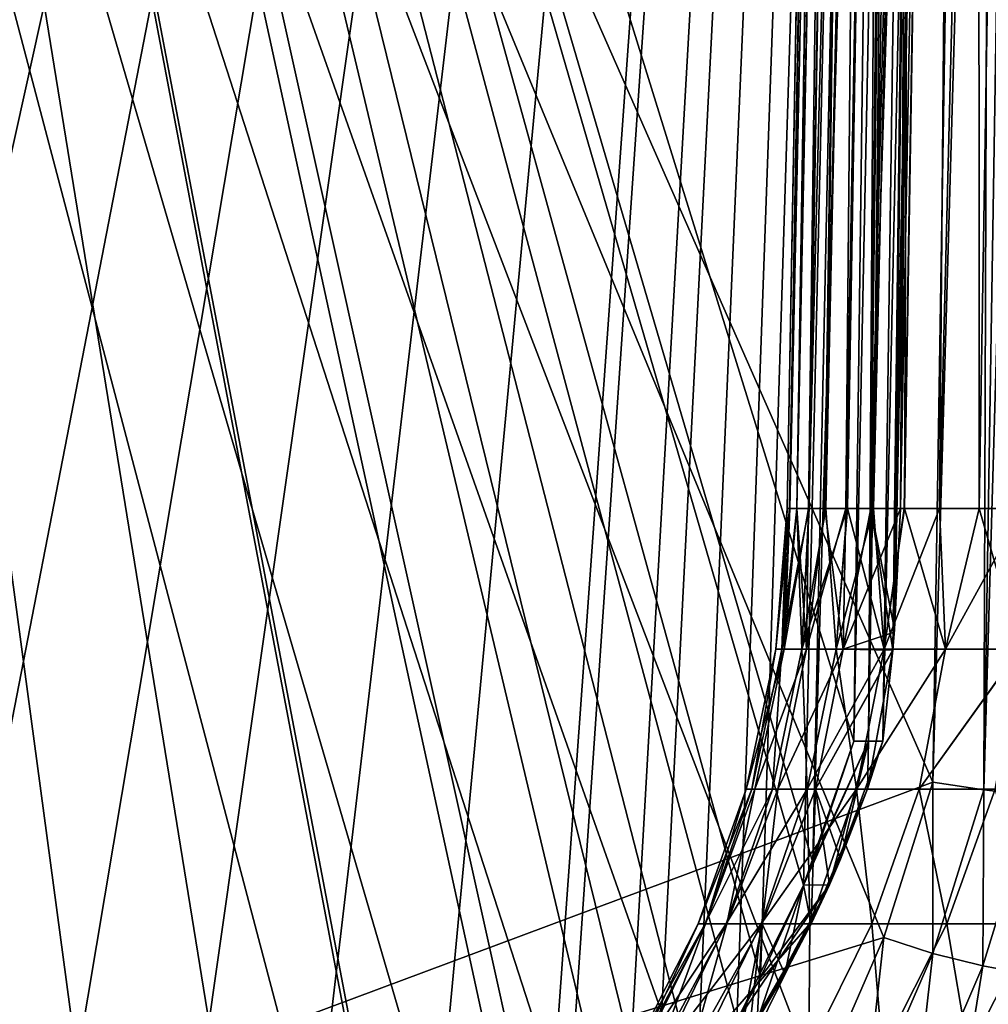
# Model space of a CAD drawing. Header units: millimetres. Extents: x -39.5 to 39.5, y -2 to 94.9.
# Tile 365 of 656: x 30.9 to 34.5, y 1.7 to 5.3. Entities that reach past the tile are written whole.
import ezdxf

# ---------------------------------------------------------------- set-up
doc = ezdxf.new("R2010")
doc.units = ezdxf.units.MM
doc.header["$LTSCALE"] = 65.185185
for name, color, linetype in [('396', 7, 'CONTINUOUS'), ('397', 7, 'CONTINUOUS'), ('401', 7, 'CONTINUOUS'), ('402', 7, 'CONTINUOUS'), ('446', 7, 'CONTINUOUS'), ('448', 7, 'CONTINUOUS'), ('449', 7, 'CONTINUOUS'), ('499', 7, 'CONTINUOUS'), ('503', 7, 'CONTINUOUS'), ('604', 7, 'CONTINUOUS'), ('614', 7, 'CONTINUOUS'), ('669', 7, 'CONTINUOUS'), ('676', 7, 'CONTINUOUS'), ('802', 7, 'CONTINUOUS'), ('809', 7, 'CONTINUOUS')]:
    doc.layers.add(name, color=color, linetype=linetype)

msp = doc.modelspace()

# ---------------------------------------------------------------- linework, layer by layer
at = {"layer": '396', "linetype": 'Continuous'}
for points in [[(34.3671, 20, -13.4348), (34.2364, 20, -13.7644), (34.0677, 2.6642, -13.3695), (34.3671, 20, -13.4348)], [(34.1209, 2.6642, -13.2333), (34.3671, 20, -13.4348), (34.0677, 2.6642, -13.3695), (34.1209, 2.6642, -13.2333)], [(34.2364, 20, -13.7644), (34.1251, 11.3136, -13.6348), (34.0677, 2.6642, -13.3695), (34.2364, 20, -13.7644)], [(34.1585, 3.0022, -13.1523), (34.3671, 20, -13.4348), (34.1209, 2.6642, -13.2333), (34.1585, 3.0022, -13.1523)], [(34.1641, 3.0685, -13.141), (34.3671, 20, -13.4348), (34.1585, 3.0022, -13.1523), (34.1641, 3.0685, -13.141)], [(34.1866, 3.5284, -13.1046), (34.3671, 20, -13.4348), (34.1641, 3.0685, -13.141), (34.1866, 3.5284, -13.1046)], [(34.34, 11.7384, -13.1047), (34.3671, 20, -13.4348), (34.1866, 3.5284, -13.1046), (34.34, 11.7384, -13.1047)], [(34.014, 2.6642, -13.5056), (34.0677, 2.6642, -13.3695), (34.1251, 11.3136, -13.6348), (34.014, 2.6642, -13.5056)]]:
    msp.add_3dface(points, dxfattribs=at)
at = {"layer": '397', "linetype": 'Continuous'}
for points in [[(34.0619, 20, -10.4965), (34.0648, 20, -11.1615), (33.7668, 3.5284, -10.7967), (34.0619, 20, -10.4965)], [(33.7758, 3.5284, -10.4557), (34.0619, 20, -10.4965), (33.7668, 3.5284, -10.7967), (33.7758, 3.5284, -10.4557)], [(33.7668, 3.5284, -10.7967), (34.0648, 20, -11.1615), (33.7755, 3.5284, -11.1369), (33.7668, 3.5284, -10.7967)], [(33.7755, 3.5284, -11.1369), (34.0648, 20, -11.1615), (33.8018, 3.5284, -11.4756), (33.7755, 3.5284, -11.1369)], [(33.8027, 3.5284, -10.1149), (34.0619, 20, -10.4965), (33.7758, 3.5284, -10.4557), (33.8027, 3.5284, -10.1149)], [(34.0648, 20, -11.1615), (34.1388, 20, -11.8234), (33.8018, 3.5284, -11.4756), (34.0648, 20, -11.1615)], [(33.8018, 3.5284, -11.4756), (34.1388, 20, -11.8234), (33.8456, 3.5284, -11.8114), (33.8018, 3.5284, -11.4756)], [(34.1297, 20, -9.8321), (34.0619, 20, -10.4965), (33.8027, 3.5284, -10.1149), (34.1297, 20, -9.8321)], [(33.8475, 3.5284, -9.7756), (34.1297, 20, -9.8321), (33.8027, 3.5284, -10.1149), (33.8475, 3.5284, -9.7756)], [(33.8456, 3.5284, -11.8114), (34.1388, 20, -11.8234), (33.9063, 3.5284, -12.1429), (33.8456, 3.5284, -11.8114)], [(33.9099, 3.5284, -9.4392), (34.1297, 20, -9.8321), (33.8475, 3.5284, -9.7756), (33.9099, 3.5284, -9.4392)], [(34.1388, 20, -11.8234), (34.282, 20, -12.4705), (33.9063, 3.5284, -12.1429), (34.1388, 20, -11.8234)], [(33.9063, 3.5284, -12.1429), (34.282, 20, -12.4705), (33.9836, 3.5284, -12.4694), (33.9063, 3.5284, -12.1429)], [(34.2673, 20, -9.1819), (34.1297, 20, -9.8321), (33.9099, 3.5284, -9.4392), (34.2673, 20, -9.1819)], [(33.9899, 3.5284, -9.1062), (34.2673, 20, -9.1819), (33.9099, 3.5284, -9.4392), (33.9899, 3.5284, -9.1062)], [(33.9836, 3.5284, -12.4694), (34.282, 20, -12.4705), (34.0772, 3.5284, -12.7902), (33.9836, 3.5284, -12.4694)], [(34.0873, 3.5284, -8.7778), (34.2673, 20, -9.1819), (33.9899, 3.5284, -9.1062), (34.0873, 3.5284, -8.7778)], [(34.282, 20, -12.4705), (34.4946, 20, -13.104), (34.0772, 3.5284, -12.7902), (34.282, 20, -12.4705)], [(34.4946, 20, -13.104), (34.34, 11.7384, -13.1047), (34.0772, 3.5284, -12.7902), (34.4946, 20, -13.104)], [(34.2015, 3.5284, -8.4553), (34.2673, 20, -9.1819), (34.0873, 3.5284, -8.7778), (34.2015, 3.5284, -8.4553)], [(34.4732, 20, -8.5499), (34.2673, 20, -9.1819), (34.2015, 3.5284, -8.4553), (34.4732, 20, -8.5499)], [(34.3325, 3.5284, -8.1393), (34.4732, 20, -8.5499), (34.2015, 3.5284, -8.4553), (34.3325, 3.5284, -8.1393)], [(34.4797, 3.5284, -7.8308), (34.4732, 20, -8.5499), (34.3325, 3.5284, -8.1393), (34.4797, 3.5284, -7.8308)], [(34.7467, 20, -7.9407), (34.4732, 20, -8.5499), (34.4797, 3.5284, -7.8308), (34.7467, 20, -7.9407)], [(34.6424, 3.5284, -7.5312), (34.7467, 20, -7.9407), (34.4797, 3.5284, -7.8308), (34.6424, 3.5284, -7.5312)], [(34.34, 11.7384, -13.1047), (34.1866, 3.5284, -13.1046), (34.0772, 3.5284, -12.7902), (34.34, 11.7384, -13.1047)]]:
    msp.add_3dface(points, dxfattribs=at)
at = {"layer": '401', "linetype": 'Continuous'}
for points in [[(33.7756, 3.5284, 11.139), (34.0619, 20, 10.4965), (33.7668, 3.5284, 10.799), (33.7756, 3.5284, 11.139)], [(33.7668, 3.5284, 10.799), (34.0619, 20, 10.4965), (33.7757, 3.5284, 10.4582), (33.7668, 3.5284, 10.799)], [(34.0648, 20, 11.1615), (34.0619, 20, 10.4965), (33.7756, 3.5284, 11.139), (34.0648, 20, 11.1615)], [(33.802, 3.5284, 11.4775), (34.0648, 20, 11.1615), (33.7756, 3.5284, 11.139), (33.802, 3.5284, 11.4775)], [(34.0619, 20, 10.4965), (34.1297, 20, 9.8321), (33.7757, 3.5284, 10.4582), (34.0619, 20, 10.4965)], [(33.7757, 3.5284, 10.4582), (34.1297, 20, 9.8321), (33.8025, 3.5284, 10.1174), (33.7757, 3.5284, 10.4582)], [(33.8458, 3.5284, 11.8129), (34.0648, 20, 11.1615), (33.802, 3.5284, 11.4775), (33.8458, 3.5284, 11.8129)], [(33.8025, 3.5284, 10.1174), (34.1297, 20, 9.8321), (33.8471, 3.5284, 9.7783), (33.8025, 3.5284, 10.1174)], [(34.1388, 20, 11.8234), (34.0648, 20, 11.1615), (33.8458, 3.5284, 11.8129), (34.1388, 20, 11.8234)], [(33.9065, 3.5284, 12.1441), (34.1388, 20, 11.8234), (33.8458, 3.5284, 11.8129), (33.9065, 3.5284, 12.1441)], [(34.1297, 20, 9.8321), (34.2673, 20, 9.1819), (33.8471, 3.5284, 9.7783), (34.1297, 20, 9.8321)], [(33.8471, 3.5284, 9.7783), (34.2673, 20, 9.1819), (33.9093, 3.5284, 9.4418), (33.8471, 3.5284, 9.7783)], [(33.9839, 3.5284, 12.4702), (34.1388, 20, 11.8234), (33.9065, 3.5284, 12.1441), (33.9839, 3.5284, 12.4702)], [(33.9093, 3.5284, 9.4418), (34.2673, 20, 9.1819), (33.9892, 3.5284, 9.1088), (33.9093, 3.5284, 9.4418)], [(34.282, 20, 12.4705), (34.1388, 20, 11.8234), (33.9839, 3.5284, 12.4702), (34.282, 20, 12.4705)], [(34.0774, 3.5284, 12.7907), (34.282, 20, 12.4705), (33.9839, 3.5284, 12.4702), (34.0774, 3.5284, 12.7907)], [(33.9892, 3.5284, 9.1088), (34.2673, 20, 9.1819), (34.0864, 3.5284, 8.7804), (33.9892, 3.5284, 9.1088)], [(34.1866, 3.5284, 13.1046), (34.282, 20, 12.4705), (34.0774, 3.5284, 12.7907), (34.1866, 3.5284, 13.1046)], [(34.2673, 20, 9.1819), (34.4732, 20, 8.5499), (34.0864, 3.5284, 8.7804), (34.2673, 20, 9.1819)], [(34.0864, 3.5284, 8.7804), (34.4732, 20, 8.5499), (34.2006, 3.5284, 8.4578), (34.0864, 3.5284, 8.7804)], [(34.34, 11.7384, 13.1047), (34.282, 20, 12.4705), (34.1866, 3.5284, 13.1046), (34.34, 11.7384, 13.1047)], [(34.2006, 3.5284, 8.4578), (34.4732, 20, 8.5499), (34.3315, 3.5284, 8.1416), (34.2006, 3.5284, 8.4578)], [(34.4732, 20, 8.5499), (34.7467, 20, 7.9407), (34.3315, 3.5284, 8.1416), (34.4732, 20, 8.5499)], [(34.3315, 3.5284, 8.1416), (34.7467, 20, 7.9407), (34.4786, 3.5284, 7.833), (34.3315, 3.5284, 8.1416)], [(34.4786, 3.5284, 7.833), (34.7467, 20, 7.9407), (34.6413, 3.5284, 7.5332), (34.4786, 3.5284, 7.833)]]:
    msp.add_3dface(points, dxfattribs=at)
at = {"layer": '402', "linetype": 'Continuous'}
for points in [[(34.014, 2.6642, 13.5056), (34.3671, 20, 13.4348), (34.0677, 2.6642, 13.3695), (34.014, 2.6642, 13.5056)], [(34.3671, 20, 13.4348), (34.014, 2.6642, 13.5056), (34.1251, 11.3136, 13.6348), (34.3671, 20, 13.4348)], [(34.0677, 2.6642, 13.3695), (34.3671, 20, 13.4348), (34.1209, 2.6642, 13.2333), (34.0677, 2.6642, 13.3695)], [(34.3671, 20, 13.4348), (34.4946, 20, 13.104), (34.1209, 2.6642, 13.2333), (34.3671, 20, 13.4348)], [(34.1209, 2.6642, 13.2333), (34.4946, 20, 13.104), (34.1585, 3.003, 13.1522), (34.1209, 2.6642, 13.2333)], [(34.1585, 3.003, 13.1522), (34.4946, 20, 13.104), (34.1649, 3.0783, 13.1395), (34.1585, 3.003, 13.1522)], [(34.4946, 20, 13.104), (34.34, 11.7384, 13.1047), (34.1649, 3.0783, 13.1395), (34.4946, 20, 13.104)], [(34.34, 11.7384, 13.1047), (34.1866, 3.5284, 13.1046), (34.1649, 3.0783, 13.1395), (34.34, 11.7384, 13.1047)]]:
    msp.add_3dface(points, dxfattribs=at)
at = {"layer": '446', "linetype": 'Continuous'}
for points in [[(33.7668, 3.5284, -10.7967), (33.7755, 3.5284, -11.1369), (33.7242, 3.0051, -10.847), (33.7668, 3.5284, -10.7967)], [(33.7668, 3.5284, -10.7967), (33.7242, 3.0051, -10.847), (33.7464, 3.0051, -10.2575), (33.7668, 3.5284, -10.7967)], [(33.7755, 3.5284, -11.1369), (33.7549, 3.0051, -11.4362), (33.7242, 3.0051, -10.847), (33.7755, 3.5284, -11.1369)], [(33.8027, 3.5284, -10.1149), (33.7758, 3.5284, -10.4557), (33.7464, 3.0051, -10.2575), (33.8027, 3.5284, -10.1149)], [(33.8027, 3.5284, -10.1149), (33.7464, 3.0051, -10.2575), (33.8213, 3.0051, -9.6723), (33.8027, 3.5284, -10.1149)], [(33.7758, 3.5284, -10.4557), (33.7668, 3.5284, -10.7967), (33.7464, 3.0051, -10.2575), (33.7758, 3.5284, -10.4557)], [(33.7755, 3.5284, -11.1369), (33.8018, 3.5284, -11.4756), (33.7549, 3.0051, -11.4362), (33.7755, 3.5284, -11.1369)], [(33.8018, 3.5284, -11.4756), (33.8456, 3.5284, -11.8114), (33.7549, 3.0051, -11.4362), (33.8018, 3.5284, -11.4756)], [(33.8456, 3.5284, -11.8114), (33.8382, 3.0051, -12.0202), (33.7549, 3.0051, -11.4362), (33.8456, 3.5284, -11.8114)], [(33.8475, 3.5284, -9.7756), (33.8027, 3.5284, -10.1149), (33.8213, 3.0051, -9.6723), (33.8475, 3.5284, -9.7756)], [(33.9099, 3.5284, -9.4392), (33.8475, 3.5284, -9.7756), (33.8213, 3.0051, -9.6723), (33.9099, 3.5284, -9.4392)], [(33.9099, 3.5284, -9.4392), (33.8213, 3.0051, -9.6723), (33.9483, 3.0051, -9.0962), (33.9099, 3.5284, -9.4392)], [(33.8456, 3.5284, -11.8114), (33.9063, 3.5284, -12.1429), (33.8382, 3.0051, -12.0202), (33.8456, 3.5284, -11.8114)], [(33.9063, 3.5284, -12.1429), (33.9836, 3.5284, -12.4694), (33.8382, 3.0051, -12.0202), (33.9063, 3.5284, -12.1429)], [(33.9836, 3.5284, -12.4694), (33.9736, 3.0051, -12.5945), (33.8382, 3.0051, -12.0202), (33.9836, 3.5284, -12.4694)], [(33.9899, 3.5284, -9.1062), (33.9099, 3.5284, -9.4392), (33.9483, 3.0051, -9.0962), (33.9899, 3.5284, -9.1062)], [(33.9899, 3.5284, -9.1062), (33.9483, 3.0051, -9.0962), (34.1264, 3.0051, -8.5338), (33.9899, 3.5284, -9.1062)], [(34.1866, 3.5284, -13.1046), (34.1641, 3.0685, -13.141), (33.9736, 3.0051, -12.5945), (34.1866, 3.5284, -13.1046)], [(34.0772, 3.5284, -12.7902), (34.1866, 3.5284, -13.1046), (33.9736, 3.0051, -12.5945), (34.0772, 3.5284, -12.7902)], [(33.9836, 3.5284, -12.4694), (34.0772, 3.5284, -12.7902), (33.9736, 3.0051, -12.5945), (33.9836, 3.5284, -12.4694)], [(34.0873, 3.5284, -8.7778), (33.9899, 3.5284, -9.1062), (34.1264, 3.0051, -8.5338), (34.0873, 3.5284, -8.7778)], [(34.2015, 3.5284, -8.4553), (34.0873, 3.5284, -8.7778), (34.1264, 3.0051, -8.5338), (34.2015, 3.5284, -8.4553)], [(34.2015, 3.5284, -8.4553), (34.1264, 3.0051, -8.5338), (34.3542, 3.0051, -7.9895), (34.2015, 3.5284, -8.4553)], [(34.3325, 3.5284, -8.1393), (34.2015, 3.5284, -8.4553), (34.3542, 3.0051, -7.9895), (34.3325, 3.5284, -8.1393)], [(34.4797, 3.5284, -7.8308), (34.3325, 3.5284, -8.1393), (34.3542, 3.0051, -7.9895), (34.4797, 3.5284, -7.8308)], [(34.4797, 3.5284, -7.8308), (34.3542, 3.0051, -7.9895), (34.6298, 3.0051, -7.4679), (34.4797, 3.5284, -7.8308)], [(34.6424, 3.5284, -7.5312), (34.4797, 3.5284, -7.8308), (34.6298, 3.0051, -7.4679), (34.6424, 3.5284, -7.5312)], [(34.1641, 3.0685, -13.141), (34.1585, 3.0022, -13.1523), (33.9736, 3.0051, -12.5945), (34.1641, 3.0685, -13.141)], [(33.6457, 2.486, -11.4588), (33.6134, 2.486, -10.8569), (33.7549, 3.0051, -11.4362), (33.6457, 2.486, -11.4588)], [(33.6134, 2.486, -10.8569), (33.6354, 2.486, -10.2545), (33.7242, 3.0051, -10.847), (33.6134, 2.486, -10.8569)], [(33.7549, 3.0051, -11.4362), (33.6134, 2.486, -10.8569), (33.7242, 3.0051, -10.847), (33.7549, 3.0051, -11.4362)], [(33.6354, 2.486, -10.2545), (33.7115, 2.486, -9.6566), (33.7464, 3.0051, -10.2575), (33.6354, 2.486, -10.2545)], [(33.7242, 3.0051, -10.847), (33.6354, 2.486, -10.2545), (33.7464, 3.0051, -10.2575), (33.7242, 3.0051, -10.847)], [(33.732, 2.486, -12.0553), (33.6457, 2.486, -11.4588), (33.8382, 3.0051, -12.0202), (33.732, 2.486, -12.0553)], [(33.8382, 3.0051, -12.0202), (33.6457, 2.486, -11.4588), (33.7549, 3.0051, -11.4362), (33.8382, 3.0051, -12.0202)], [(33.7115, 2.486, -9.6566), (33.8411, 2.486, -9.068), (33.8213, 3.0051, -9.6723), (33.7115, 2.486, -9.6566)], [(33.7464, 3.0051, -10.2575), (33.7115, 2.486, -9.6566), (33.8213, 3.0051, -9.6723), (33.7464, 3.0051, -10.2575)], [(33.8717, 2.486, -12.6416), (33.732, 2.486, -12.0553), (33.9736, 3.0051, -12.5945), (33.8717, 2.486, -12.6416)], [(33.9736, 3.0051, -12.5945), (33.732, 2.486, -12.0553), (33.8382, 3.0051, -12.0202), (33.9736, 3.0051, -12.5945)], [(33.8213, 3.0051, -9.6723), (33.8411, 2.486, -9.068), (33.9483, 3.0051, -9.0962), (33.8213, 3.0051, -9.6723)], [(33.8411, 2.486, -9.068), (34.0231, 2.486, -8.4934), (33.9483, 3.0051, -9.0962), (33.8411, 2.486, -9.068)], [(34.1585, 3.0022, -13.1523), (33.8717, 2.486, -12.6416), (33.9736, 3.0051, -12.5945), (34.1585, 3.0022, -13.1523)], [(34.1585, 3.0022, -13.1523), (34.0642, 2.4864, -13.2143), (33.8717, 2.486, -12.6416), (34.1585, 3.0022, -13.1523)], [(33.9483, 3.0051, -9.0962), (34.0231, 2.486, -8.4934), (34.1264, 3.0051, -8.5338), (33.9483, 3.0051, -9.0962)], [(34.0231, 2.486, -8.4934), (34.2561, 2.486, -7.9375), (34.3542, 3.0051, -7.9895), (34.0231, 2.486, -8.4934)], [(34.1264, 3.0051, -8.5338), (34.0231, 2.486, -8.4934), (34.3542, 3.0051, -7.9895), (34.1264, 3.0051, -8.5338)], [(34.1585, 3.0022, -13.1523), (34.1209, 2.6642, -13.2333), (34.0642, 2.4864, -13.2143), (34.1585, 3.0022, -13.1523)], [(34.2561, 2.486, -7.9375), (34.5382, 2.486, -7.4048), (34.6298, 3.0051, -7.4679), (34.2561, 2.486, -7.9375)], [(34.3542, 3.0051, -7.9895), (34.2561, 2.486, -7.9375), (34.6298, 3.0051, -7.4679), (34.3542, 3.0051, -7.9895)], [(33.4629, 1.9855, -11.4056), (33.4361, 1.9855, -10.8052), (33.6134, 2.486, -10.8569), (33.4629, 1.9855, -11.4056)], [(33.4361, 1.9855, -10.8052), (33.4619, 1.9855, -10.2048), (33.6354, 2.486, -10.2545), (33.4361, 1.9855, -10.8052)], [(33.6134, 2.486, -10.8569), (33.4361, 1.9855, -10.8052), (33.6354, 2.486, -10.2545), (33.6134, 2.486, -10.8569)], [(33.4619, 1.9855, -10.2048), (33.5401, 1.9855, -9.6089), (33.7115, 2.486, -9.6566), (33.4619, 1.9855, -10.2048)], [(33.6354, 2.486, -10.2545), (33.4619, 1.9855, -10.2048), (33.7115, 2.486, -9.6566), (33.6354, 2.486, -10.2545)], [(33.5421, 1.9855, -12.0014), (33.4629, 1.9855, -11.4056), (33.6457, 2.486, -11.4588), (33.5421, 1.9855, -12.0014)], [(33.6457, 2.486, -11.4588), (33.4629, 1.9855, -11.4056), (33.6134, 2.486, -10.8569), (33.6457, 2.486, -11.4588)], [(33.5401, 1.9855, -9.6089), (33.6701, 1.9855, -9.0221), (33.8411, 2.486, -9.068), (33.5401, 1.9855, -9.6089)], [(33.7115, 2.486, -9.6566), (33.5401, 1.9855, -9.6089), (33.8411, 2.486, -9.068), (33.7115, 2.486, -9.6566)], [(33.673, 1.9855, -12.5879), (33.5421, 1.9855, -12.0014), (33.732, 2.486, -12.0553), (33.673, 1.9855, -12.5879)], [(33.732, 2.486, -12.0553), (33.5421, 1.9855, -12.0014), (33.6457, 2.486, -11.4588), (33.732, 2.486, -12.0553)], [(33.6701, 1.9855, -9.0221), (33.8509, 1.9855, -8.449), (33.8411, 2.486, -9.068), (33.6701, 1.9855, -9.0221)], [(33.8555, 1.9859, -13.1621), (33.673, 1.9855, -12.5879), (33.8717, 2.486, -12.6416), (33.8555, 1.9859, -13.1621)], [(33.8717, 2.486, -12.6416), (33.673, 1.9855, -12.5879), (33.732, 2.486, -12.0553), (33.8717, 2.486, -12.6416)], [(33.8411, 2.486, -9.068), (33.8509, 1.9855, -8.449), (34.0231, 2.486, -8.4934), (33.8411, 2.486, -9.068)], [(33.8509, 1.9855, -8.449), (34.0811, 1.9855, -7.8938), (34.0231, 2.486, -8.4934), (33.8509, 1.9855, -8.449)], [(33.9234, 2.1301, -13.1772), (33.8555, 1.9859, -13.1621), (34.0642, 2.4864, -13.2143), (33.9234, 2.1301, -13.1772)], [(34.0642, 2.4864, -13.2143), (33.8555, 1.9859, -13.1621), (33.8717, 2.486, -12.6416), (34.0642, 2.4864, -13.2143)], [(33.9646, 2.225, -13.187), (33.9234, 2.1301, -13.1772), (34.0642, 2.4864, -13.2143), (33.9646, 2.225, -13.187)], [(34.0231, 2.486, -8.4934), (34.0811, 1.9855, -7.8938), (34.2561, 2.486, -7.9375), (34.0231, 2.486, -8.4934)], [(34.0811, 1.9855, -7.8938), (34.3589, 1.9855, -7.3609), (34.2561, 2.486, -7.9375), (34.0811, 1.9855, -7.8938)], [(34.2561, 2.486, -7.9375), (34.3589, 1.9855, -7.3609), (34.5382, 2.486, -7.4048), (34.2561, 2.486, -7.9375)], [(34.3589, 1.9855, -7.3609), (34.6823, 1.9855, -6.8543), (34.5382, 2.486, -7.4048), (34.3589, 1.9855, -7.3609)], [(33.2169, 1.512, -11.3451), (33.1961, 1.512, -10.7438), (33.4361, 1.9855, -10.8052), (33.2169, 1.512, -11.3451)], [(33.1961, 1.512, -10.7438), (33.2263, 1.512, -10.143), (33.4619, 1.9855, -10.2048), (33.1961, 1.512, -10.7438)], [(33.4361, 1.9855, -10.8052), (33.1961, 1.512, -10.7438), (33.4619, 1.9855, -10.2048), (33.4361, 1.9855, -10.8052)], [(33.2884, 1.512, -11.9424), (33.2169, 1.512, -11.3451), (33.4629, 1.9855, -11.4056), (33.2884, 1.512, -11.9424)], [(33.4629, 1.9855, -11.4056), (33.2169, 1.512, -11.3451), (33.4361, 1.9855, -10.8052), (33.4629, 1.9855, -11.4056)], [(33.2263, 1.512, -10.143), (33.3072, 1.512, -9.5468), (33.5401, 1.9855, -9.6089), (33.2263, 1.512, -10.143)], [(33.4619, 1.9855, -10.2048), (33.2263, 1.512, -10.143), (33.5401, 1.9855, -9.6089), (33.4619, 1.9855, -10.2048)], [(33.4101, 1.512, -12.5316), (33.2884, 1.512, -11.9424), (33.5421, 1.9855, -12.0014), (33.4101, 1.512, -12.5316)], [(33.5421, 1.9855, -12.0014), (33.2884, 1.512, -11.9424), (33.4629, 1.9855, -11.4056), (33.5421, 1.9855, -12.0014)], [(33.3072, 1.512, -9.5468), (33.4382, 1.512, -8.9597), (33.6701, 1.9855, -9.0221), (33.3072, 1.512, -9.5468)], [(33.5401, 1.9855, -9.6089), (33.3072, 1.512, -9.5468), (33.6701, 1.9855, -9.0221), (33.5401, 1.9855, -9.6089)], [(33.5818, 1.5123, -13.1092), (33.4101, 1.512, -12.5316), (33.673, 1.9855, -12.5879), (33.5818, 1.5123, -13.1092)], [(33.673, 1.9855, -12.5879), (33.4101, 1.512, -12.5316), (33.5421, 1.9855, -12.0014), (33.673, 1.9855, -12.5879)], [(33.4382, 1.512, -8.9597), (33.6183, 1.512, -8.3857), (33.6701, 1.9855, -9.0221), (33.4382, 1.512, -8.9597)], [(33.6546, 1.6253, -13.1225), (33.5818, 1.5123, -13.1092), (33.8555, 1.9859, -13.1621), (33.6546, 1.6253, -13.1225)], [(33.8555, 1.9859, -13.1621), (33.5818, 1.5123, -13.1092), (33.673, 1.9855, -12.5879), (33.8555, 1.9859, -13.1621)], [(33.6183, 1.512, -8.3857), (33.8464, 1.512, -7.829), (33.8509, 1.9855, -8.449), (33.6183, 1.512, -8.3857)], [(33.6701, 1.9855, -9.0221), (33.6183, 1.512, -8.3857), (33.8509, 1.9855, -8.449), (33.6701, 1.9855, -9.0221)], [(33.7575, 1.7997, -13.1422), (33.6546, 1.6253, -13.1225), (33.8555, 1.9859, -13.1621), (33.7575, 1.7997, -13.1422)], [(33.8464, 1.512, -7.829), (34.1207, 1.512, -7.2935), (34.0811, 1.9855, -7.8938), (33.8464, 1.512, -7.829)], [(33.8509, 1.9855, -8.449), (33.8464, 1.512, -7.829), (34.0811, 1.9855, -7.8938), (33.8509, 1.9855, -8.449)], [(34.0811, 1.9855, -7.8938), (34.1207, 1.512, -7.2935), (34.3589, 1.9855, -7.3609), (34.0811, 1.9855, -7.8938)], [(34.1207, 1.512, -7.2935), (34.4393, 1.512, -6.7832), (34.3589, 1.9855, -7.3609), (34.1207, 1.512, -7.2935)], [(34.3589, 1.9855, -7.3609), (34.4393, 1.512, -6.7832), (34.6823, 1.9855, -6.8543), (34.3589, 1.9855, -7.3609)], [(34.4393, 1.512, -6.7832), (34.7999, 1.512, -6.3017), (34.6823, 1.9855, -6.8543), (34.4393, 1.512, -6.7832)]]:
    msp.add_3dface(points, dxfattribs=at)
at = {"layer": '448', "linetype": 'Continuous'}
for points in [[(33.7756, 3.5284, 11.139), (33.7668, 3.5284, 10.799), (33.7242, 3.0051, 10.8475), (33.7756, 3.5284, 11.139)], [(33.7756, 3.5284, 11.139), (33.7242, 3.0051, 10.8475), (33.7549, 3.0051, 11.4367), (33.7756, 3.5284, 11.139)], [(33.7668, 3.5284, 10.799), (33.7757, 3.5284, 10.4582), (33.7242, 3.0051, 10.8475), (33.7668, 3.5284, 10.799)], [(33.7757, 3.5284, 10.4582), (33.7464, 3.0051, 10.258), (33.7242, 3.0051, 10.8475), (33.7757, 3.5284, 10.4582)], [(33.7757, 3.5284, 10.4582), (33.8025, 3.5284, 10.1174), (33.7464, 3.0051, 10.258), (33.7757, 3.5284, 10.4582)], [(33.8025, 3.5284, 10.1174), (33.8471, 3.5284, 9.7783), (33.7464, 3.0051, 10.258), (33.8025, 3.5284, 10.1174)], [(33.8471, 3.5284, 9.7783), (33.8212, 3.0051, 9.6728), (33.7464, 3.0051, 10.258), (33.8471, 3.5284, 9.7783)], [(33.802, 3.5284, 11.4775), (33.7756, 3.5284, 11.139), (33.7549, 3.0051, 11.4367), (33.802, 3.5284, 11.4775)], [(33.802, 3.5284, 11.4775), (33.7549, 3.0051, 11.4367), (33.8383, 3.0051, 12.0207), (33.802, 3.5284, 11.4775)], [(33.8458, 3.5284, 11.8129), (33.802, 3.5284, 11.4775), (33.8383, 3.0051, 12.0207), (33.8458, 3.5284, 11.8129)], [(33.8471, 3.5284, 9.7783), (33.9093, 3.5284, 9.4418), (33.8212, 3.0051, 9.6728), (33.8471, 3.5284, 9.7783)], [(33.9093, 3.5284, 9.4418), (33.9892, 3.5284, 9.1088), (33.8212, 3.0051, 9.6728), (33.9093, 3.5284, 9.4418)], [(33.9892, 3.5284, 9.1088), (33.9482, 3.0051, 9.0966), (33.8212, 3.0051, 9.6728), (33.9892, 3.5284, 9.1088)], [(33.9065, 3.5284, 12.1441), (33.8458, 3.5284, 11.8129), (33.8383, 3.0051, 12.0207), (33.9065, 3.5284, 12.1441)], [(33.9065, 3.5284, 12.1441), (33.8383, 3.0051, 12.0207), (33.9737, 3.0051, 12.5949), (33.9065, 3.5284, 12.1441)], [(33.9839, 3.5284, 12.4702), (33.9065, 3.5284, 12.1441), (33.9737, 3.0051, 12.5949), (33.9839, 3.5284, 12.4702)], [(33.9892, 3.5284, 9.1088), (34.0864, 3.5284, 8.7804), (33.9482, 3.0051, 9.0966), (33.9892, 3.5284, 9.1088)], [(34.0864, 3.5284, 8.7804), (34.1263, 3.0051, 8.5342), (33.9482, 3.0051, 9.0966), (34.0864, 3.5284, 8.7804)], [(34.0774, 3.5284, 12.7907), (33.9839, 3.5284, 12.4702), (33.9737, 3.0051, 12.5949), (34.0774, 3.5284, 12.7907)], [(34.1585, 3.003, 13.1522), (34.0774, 3.5284, 12.7907), (33.9737, 3.0051, 12.5949), (34.1585, 3.003, 13.1522)], [(34.1866, 3.5284, 13.1046), (34.0774, 3.5284, 12.7907), (34.1649, 3.0783, 13.1395), (34.1866, 3.5284, 13.1046)], [(34.0774, 3.5284, 12.7907), (34.1585, 3.003, 13.1522), (34.1649, 3.0783, 13.1395), (34.0774, 3.5284, 12.7907)], [(34.0864, 3.5284, 8.7804), (34.2006, 3.5284, 8.4578), (34.1263, 3.0051, 8.5342), (34.0864, 3.5284, 8.7804)], [(34.2006, 3.5284, 8.4578), (34.3315, 3.5284, 8.1416), (34.1263, 3.0051, 8.5342), (34.2006, 3.5284, 8.4578)], [(34.3315, 3.5284, 8.1416), (34.354, 3.0051, 7.9899), (34.1263, 3.0051, 8.5342), (34.3315, 3.5284, 8.1416)], [(34.3315, 3.5284, 8.1416), (34.4786, 3.5284, 7.833), (34.354, 3.0051, 7.9899), (34.3315, 3.5284, 8.1416)], [(34.4786, 3.5284, 7.833), (34.6413, 3.5284, 7.5332), (34.354, 3.0051, 7.9899), (34.4786, 3.5284, 7.833)], [(34.6413, 3.5284, 7.5332), (34.6295, 3.0051, 7.4683), (34.354, 3.0051, 7.9899), (34.6413, 3.5284, 7.5332)], [(33.6354, 2.486, 10.2545), (33.6134, 2.486, 10.8569), (33.7242, 3.0051, 10.8475), (33.6354, 2.486, 10.2545)], [(33.6134, 2.486, 10.8569), (33.6457, 2.486, 11.4588), (33.7549, 3.0051, 11.4367), (33.6134, 2.486, 10.8569)], [(33.7242, 3.0051, 10.8475), (33.6134, 2.486, 10.8569), (33.7549, 3.0051, 11.4367), (33.7242, 3.0051, 10.8475)], [(33.7115, 2.486, 9.6566), (33.6354, 2.486, 10.2545), (33.7464, 3.0051, 10.258), (33.7115, 2.486, 9.6566)], [(33.7464, 3.0051, 10.258), (33.6354, 2.486, 10.2545), (33.7242, 3.0051, 10.8475), (33.7464, 3.0051, 10.258)], [(33.6457, 2.486, 11.4588), (33.732, 2.486, 12.0553), (33.8383, 3.0051, 12.0207), (33.6457, 2.486, 11.4588)], [(33.7549, 3.0051, 11.4367), (33.6457, 2.486, 11.4588), (33.8383, 3.0051, 12.0207), (33.7549, 3.0051, 11.4367)], [(33.8411, 2.486, 9.068), (33.7115, 2.486, 9.6566), (33.8212, 3.0051, 9.6728), (33.8411, 2.486, 9.068)], [(33.8212, 3.0051, 9.6728), (33.7115, 2.486, 9.6566), (33.7464, 3.0051, 10.258), (33.8212, 3.0051, 9.6728)], [(33.732, 2.486, 12.0553), (33.8717, 2.486, 12.6416), (33.9737, 3.0051, 12.5949), (33.732, 2.486, 12.0553)], [(33.8383, 3.0051, 12.0207), (33.732, 2.486, 12.0553), (33.9737, 3.0051, 12.5949), (33.8383, 3.0051, 12.0207)], [(33.9482, 3.0051, 9.0966), (33.8411, 2.486, 9.068), (33.8212, 3.0051, 9.6728), (33.9482, 3.0051, 9.0966)], [(34.0231, 2.486, 8.4934), (33.8411, 2.486, 9.068), (34.1263, 3.0051, 8.5342), (34.0231, 2.486, 8.4934)], [(34.1263, 3.0051, 8.5342), (33.8411, 2.486, 9.068), (33.9482, 3.0051, 9.0966), (34.1263, 3.0051, 8.5342)], [(33.8717, 2.486, 12.6416), (34.1585, 3.003, 13.1522), (33.9737, 3.0051, 12.5949), (33.8717, 2.486, 12.6416)], [(34.1585, 3.003, 13.1522), (33.8717, 2.486, 12.6416), (34.0642, 2.4864, 13.2143), (34.1585, 3.003, 13.1522)], [(34.2562, 2.486, 7.9375), (34.0231, 2.486, 8.4934), (34.354, 3.0051, 7.9899), (34.2562, 2.486, 7.9375)], [(34.354, 3.0051, 7.9899), (34.0231, 2.486, 8.4934), (34.1263, 3.0051, 8.5342), (34.354, 3.0051, 7.9899)], [(34.1209, 2.6642, 13.2333), (34.1585, 3.003, 13.1522), (34.0642, 2.4864, 13.2143), (34.1209, 2.6642, 13.2333)], [(34.5382, 2.486, 7.4048), (34.2562, 2.486, 7.9375), (34.6295, 3.0051, 7.4683), (34.5382, 2.486, 7.4048)], [(34.6295, 3.0051, 7.4683), (34.2562, 2.486, 7.9375), (34.354, 3.0051, 7.9899), (34.6295, 3.0051, 7.4683)], [(33.4619, 1.9855, 10.2048), (33.4361, 1.9855, 10.8052), (33.6354, 2.486, 10.2545), (33.4619, 1.9855, 10.2048)], [(33.4361, 1.9855, 10.8052), (33.4629, 1.9855, 11.4056), (33.6134, 2.486, 10.8569), (33.4361, 1.9855, 10.8052)], [(33.6354, 2.486, 10.2545), (33.4361, 1.9855, 10.8052), (33.6134, 2.486, 10.8569), (33.6354, 2.486, 10.2545)], [(33.5401, 1.9855, 9.6089), (33.4619, 1.9855, 10.2048), (33.7115, 2.486, 9.6566), (33.5401, 1.9855, 9.6089)], [(33.7115, 2.486, 9.6566), (33.4619, 1.9855, 10.2048), (33.6354, 2.486, 10.2545), (33.7115, 2.486, 9.6566)], [(33.4629, 1.9855, 11.4056), (33.5421, 1.9855, 12.0014), (33.6457, 2.486, 11.4588), (33.4629, 1.9855, 11.4056)], [(33.6134, 2.486, 10.8569), (33.4629, 1.9855, 11.4056), (33.6457, 2.486, 11.4588), (33.6134, 2.486, 10.8569)], [(33.6701, 1.9855, 9.0221), (33.5401, 1.9855, 9.6089), (33.8411, 2.486, 9.068), (33.6701, 1.9855, 9.0221)], [(33.8411, 2.486, 9.068), (33.5401, 1.9855, 9.6089), (33.7115, 2.486, 9.6566), (33.8411, 2.486, 9.068)], [(33.5421, 1.9855, 12.0014), (33.673, 1.9855, 12.5879), (33.732, 2.486, 12.0553), (33.5421, 1.9855, 12.0014)], [(33.6457, 2.486, 11.4588), (33.5421, 1.9855, 12.0014), (33.732, 2.486, 12.0553), (33.6457, 2.486, 11.4588)], [(33.8509, 1.9855, 8.449), (33.6701, 1.9855, 9.0221), (34.0231, 2.486, 8.4934), (33.8509, 1.9855, 8.449)], [(34.0231, 2.486, 8.4934), (33.6701, 1.9855, 9.0221), (33.8411, 2.486, 9.068), (34.0231, 2.486, 8.4934)], [(33.673, 1.9855, 12.5879), (33.8555, 1.9859, 13.1621), (33.8717, 2.486, 12.6416), (33.673, 1.9855, 12.5879)], [(33.732, 2.486, 12.0553), (33.673, 1.9855, 12.5879), (33.8717, 2.486, 12.6416), (33.732, 2.486, 12.0553)], [(34.0811, 1.9855, 7.8938), (33.8509, 1.9855, 8.449), (34.0231, 2.486, 8.4934), (34.0811, 1.9855, 7.8938)], [(33.8717, 2.486, 12.6416), (33.8555, 1.9859, 13.1621), (33.9234, 2.1301, 13.1772), (33.8717, 2.486, 12.6416)], [(34.0642, 2.4864, 13.2143), (33.8717, 2.486, 12.6416), (33.9646, 2.2251, 13.187), (34.0642, 2.4864, 13.2143)], [(33.9646, 2.2251, 13.187), (33.8717, 2.486, 12.6416), (33.9234, 2.1301, 13.1772), (33.9646, 2.2251, 13.187)], [(34.2562, 2.486, 7.9375), (34.0811, 1.9855, 7.8938), (34.0231, 2.486, 8.4934), (34.2562, 2.486, 7.9375)], [(34.3589, 1.9855, 7.3609), (34.0811, 1.9855, 7.8938), (34.2562, 2.486, 7.9375), (34.3589, 1.9855, 7.3609)], [(34.5382, 2.486, 7.4048), (34.3589, 1.9855, 7.3609), (34.2562, 2.486, 7.9375), (34.5382, 2.486, 7.4048)], [(34.6823, 1.9855, 6.8543), (34.3589, 1.9855, 7.3609), (34.5382, 2.486, 7.4048), (34.6823, 1.9855, 6.8543)], [(33.2263, 1.512, 10.143), (33.1961, 1.512, 10.7438), (33.4619, 1.9855, 10.2048), (33.2263, 1.512, 10.143)], [(33.1961, 1.512, 10.7438), (33.2169, 1.512, 11.3451), (33.4361, 1.9855, 10.8052), (33.1961, 1.512, 10.7438)], [(33.4619, 1.9855, 10.2048), (33.1961, 1.512, 10.7438), (33.4361, 1.9855, 10.8052), (33.4619, 1.9855, 10.2048)], [(33.2169, 1.512, 11.3451), (33.2884, 1.512, 11.9424), (33.4629, 1.9855, 11.4056), (33.2169, 1.512, 11.3451)], [(33.4361, 1.9855, 10.8052), (33.2169, 1.512, 11.3451), (33.4629, 1.9855, 11.4056), (33.4361, 1.9855, 10.8052)], [(33.3072, 1.512, 9.5468), (33.2263, 1.512, 10.143), (33.5401, 1.9855, 9.6089), (33.3072, 1.512, 9.5468)], [(33.5401, 1.9855, 9.6089), (33.2263, 1.512, 10.143), (33.4619, 1.9855, 10.2048), (33.5401, 1.9855, 9.6089)], [(33.2884, 1.512, 11.9424), (33.4101, 1.512, 12.5316), (33.5421, 1.9855, 12.0014), (33.2884, 1.512, 11.9424)], [(33.4629, 1.9855, 11.4056), (33.2884, 1.512, 11.9424), (33.5421, 1.9855, 12.0014), (33.4629, 1.9855, 11.4056)], [(33.4382, 1.512, 8.9597), (33.3072, 1.512, 9.5468), (33.6701, 1.9855, 9.0221), (33.4382, 1.512, 8.9597)], [(33.6701, 1.9855, 9.0221), (33.3072, 1.512, 9.5468), (33.5401, 1.9855, 9.6089), (33.6701, 1.9855, 9.0221)], [(33.4101, 1.512, 12.5316), (33.5818, 1.5123, 13.1092), (33.673, 1.9855, 12.5879), (33.4101, 1.512, 12.5316)], [(33.5421, 1.9855, 12.0014), (33.4101, 1.512, 12.5316), (33.673, 1.9855, 12.5879), (33.5421, 1.9855, 12.0014)], [(33.6183, 1.512, 8.3857), (33.4382, 1.512, 8.9597), (33.8509, 1.9855, 8.449), (33.6183, 1.512, 8.3857)], [(33.8509, 1.9855, 8.449), (33.4382, 1.512, 8.9597), (33.6701, 1.9855, 9.0221), (33.8509, 1.9855, 8.449)], [(33.673, 1.9855, 12.5879), (33.5818, 1.5123, 13.1092), (33.6546, 1.6253, 13.1225), (33.673, 1.9855, 12.5879)], [(33.8464, 1.512, 7.829), (33.6183, 1.512, 8.3857), (33.8509, 1.9855, 8.449), (33.8464, 1.512, 7.829)], [(33.7575, 1.7997, 13.1422), (33.673, 1.9855, 12.5879), (33.6546, 1.6253, 13.1225), (33.7575, 1.7997, 13.1422)], [(33.8555, 1.9859, 13.1621), (33.673, 1.9855, 12.5879), (33.7575, 1.7997, 13.1422), (33.8555, 1.9859, 13.1621)], [(34.1207, 1.512, 7.2935), (33.8464, 1.512, 7.829), (34.0811, 1.9855, 7.8938), (34.1207, 1.512, 7.2935)], [(34.0811, 1.9855, 7.8938), (33.8464, 1.512, 7.829), (33.8509, 1.9855, 8.449), (34.0811, 1.9855, 7.8938)], [(34.3589, 1.9855, 7.3609), (34.1207, 1.512, 7.2935), (34.0811, 1.9855, 7.8938), (34.3589, 1.9855, 7.3609)], [(34.4393, 1.512, 6.7832), (34.1207, 1.512, 7.2935), (34.3589, 1.9855, 7.3609), (34.4393, 1.512, 6.7832)], [(34.6823, 1.9855, 6.8543), (34.4393, 1.512, 6.7832), (34.3589, 1.9855, 7.3609), (34.6823, 1.9855, 6.8543)], [(34.7999, 1.512, 6.3017), (34.4393, 1.512, 6.7832), (34.6823, 1.9855, 6.8543), (34.7999, 1.512, 6.3017)]]:
    msp.add_3dface(points, dxfattribs=at)
at = {"layer": '449', "linetype": 'Continuous'}
for points in [[(34.0677, 2.6642, -13.3695), (34.014, 2.6642, -13.5056), (33.8272, 2.1286, -13.4212), (34.0677, 2.6642, -13.3695)], [(33.9234, 2.1301, -13.1772), (34.0677, 2.6642, -13.3695), (33.8272, 2.1286, -13.4212), (33.9234, 2.1301, -13.1772)], [(33.8272, 2.1286, -13.4212), (34.014, 2.6642, -13.5056), (33.8615, 2.2133, -13.4366), (33.8272, 2.1286, -13.4212)], [(34.0677, 2.6642, 13.3695), (33.9234, 2.1301, 13.1772), (33.8272, 2.1286, 13.4212), (34.0677, 2.6642, 13.3695)], [(33.8615, 2.2133, 13.4366), (34.0677, 2.6642, 13.3695), (33.8272, 2.1286, 13.4212), (33.8615, 2.2133, 13.4366)], [(34.014, 2.6642, 13.5056), (34.0677, 2.6642, 13.3695), (33.8615, 2.2133, 13.4366), (34.014, 2.6642, 13.5056)], [(34.0677, 2.6642, -13.3695), (33.9234, 2.1301, -13.1772), (33.9646, 2.225, -13.187), (34.0677, 2.6642, -13.3695)], [(34.0677, 2.6642, 13.3695), (34.1209, 2.6642, 13.2333), (33.9234, 2.1301, 13.1772), (34.0677, 2.6642, 13.3695)], [(34.1209, 2.6642, 13.2333), (34.0642, 2.4864, 13.2143), (33.9234, 2.1301, 13.1772), (34.1209, 2.6642, 13.2333)], [(34.0677, 2.6642, -13.3695), (33.9646, 2.225, -13.187), (34.0642, 2.4864, -13.2143), (34.0677, 2.6642, -13.3695)], [(34.1209, 2.6642, -13.2333), (34.0677, 2.6642, -13.3695), (34.0642, 2.4864, -13.2143), (34.1209, 2.6642, -13.2333)], [(34.0642, 2.4864, 13.2143), (33.9646, 2.2251, 13.187), (33.9234, 2.1301, 13.1772), (34.0642, 2.4864, 13.2143)], [(33.9234, 2.1301, 13.1772), (33.6546, 1.6253, 13.1225), (33.5799, 1.6249, 13.3115), (33.9234, 2.1301, 13.1772)], [(33.6671, 1.7855, 13.35), (33.9234, 2.1301, 13.1772), (33.5799, 1.6249, 13.3115), (33.6671, 1.7855, 13.35)], [(33.5799, 1.6249, -13.3115), (33.6546, 1.6253, -13.1225), (33.8272, 2.1286, -13.4212), (33.5799, 1.6249, -13.3115)], [(33.6671, 1.7855, -13.35), (33.5799, 1.6249, -13.3115), (33.8272, 2.1286, -13.4212), (33.6671, 1.7855, -13.35)], [(33.7575, 1.7997, 13.1422), (33.6546, 1.6253, 13.1225), (33.9234, 2.1301, 13.1772), (33.7575, 1.7997, 13.1422)], [(33.6546, 1.6253, -13.1225), (33.7575, 1.7997, -13.1422), (33.8272, 2.1286, -13.4212), (33.6546, 1.6253, -13.1225)], [(33.8272, 2.1286, 13.4212), (33.9234, 2.1301, 13.1772), (33.6671, 1.7855, 13.35), (33.8272, 2.1286, 13.4212)], [(33.8555, 1.9859, 13.1621), (33.7575, 1.7997, 13.1422), (33.9234, 2.1301, 13.1772), (33.8555, 1.9859, 13.1621)], [(33.7575, 1.7997, -13.1422), (33.8555, 1.9859, -13.1621), (33.8272, 2.1286, -13.4212), (33.7575, 1.7997, -13.1422)], [(33.8555, 1.9859, -13.1621), (33.9234, 2.1301, -13.1772), (33.8272, 2.1286, -13.4212), (33.8555, 1.9859, -13.1621)]]:
    msp.add_3dface(points, dxfattribs=at)
at = {"layer": '499', "linetype": 'Continuous'}
for points in [[(27.6985, 17.5, 12.5873), (26.238, -0.5, 11.9674), (34.5475, 17.5, 15.4946), (27.6985, 17.5, 12.5873)], [(26.238, -0.5, 11.9674), (34.3067, 2.5112, 15.3924), (34.5475, 17.5, 15.4946), (26.238, -0.5, 11.9674)], [(34.3067, 2.5112, 15.3924), (26.238, -0.5, 11.9674), (34.125, 1.934, 15.3153), (34.3067, 2.5112, 15.3924)], [(34.125, 1.934, 15.3153), (26.238, -0.5, 11.9674), (33.8835, 1.3784, 15.2127), (34.125, 1.934, 15.3153)]]:
    msp.add_3dface(points, dxfattribs=at)
at = {"layer": '503', "linetype": 'Continuous'}
for points in [[(28.6424, 20, 11.3899), (34.2364, 20, 13.7644), (29.7011, -0.5, 11.6449), (28.6424, 20, 11.3899)], [(29.7011, -0.5, 11.6449), (34.2364, 20, 13.7644), (30.2641, -0.4645, 11.8842), (29.7011, -0.5, 11.6449)], [(34.2364, 20, 13.7644), (30.8199, -0.3604, 12.1211), (30.2641, -0.4645, 11.8842), (34.2364, 20, 13.7644)], [(34.2364, 20, 13.7644), (31.3615, -0.1915, 12.3526), (30.8199, -0.3604, 12.1211), (34.2364, 20, 13.7644)], [(34.2364, 20, 13.7644), (31.8835, 0.0382, 12.5764), (31.3615, -0.1915, 12.3526), (34.2364, 20, 13.7644)], [(34.2364, 20, 13.7644), (32.3886, 0.3305, 12.7936), (31.8835, 0.0382, 12.5764), (34.2364, 20, 13.7644)], [(34.2364, 20, 13.7644), (32.8464, 0.6658, 12.991), (32.3886, 0.3305, 12.7936), (34.2364, 20, 13.7644)], [(32.8464, 0.6658, 12.991), (34.2364, 20, 13.7644), (32.9184, 0.7388, 13.0223), (32.8464, 0.6658, 12.991)], [(34.2364, 20, 13.7644), (33.157, 1.0075, 13.1261), (32.9184, 0.7388, 13.0223), (34.2364, 20, 13.7644)], [(34.2364, 20, 13.7644), (33.2753, 1.1589, 13.1778), (33.157, 1.0075, 13.1261), (34.2364, 20, 13.7644)], [(34.2364, 20, 13.7644), (33.4305, 1.3806, 13.2458), (33.2753, 1.1589, 13.1778), (34.2364, 20, 13.7644)], [(34.2364, 20, 13.7644), (33.5799, 1.6249, 13.3115), (33.4305, 1.3806, 13.2458), (34.2364, 20, 13.7644)], [(34.2364, 20, 13.7644), (33.6671, 1.7855, 13.35), (33.5799, 1.6249, 13.3115), (34.2364, 20, 13.7644)], [(34.2364, 20, 13.7644), (33.8272, 2.1286, 13.4212), (33.6671, 1.7855, 13.35), (34.2364, 20, 13.7644)], [(34.2364, 20, 13.7644), (33.8615, 2.2133, 13.4366), (33.8272, 2.1286, 13.4212), (34.2364, 20, 13.7644)], [(34.2364, 20, 13.7644), (34.1251, 11.3136, 13.6348), (33.8615, 2.2133, 13.4366), (34.2364, 20, 13.7644)], [(34.014, 2.6642, 13.5056), (33.8615, 2.2133, 13.4366), (34.1251, 11.3136, 13.6348), (34.014, 2.6642, 13.5056)]]:
    msp.add_3dface(points, dxfattribs=at)
at = {"layer": '604', "linetype": 'Continuous'}
for points in [[(34.3067, 2.5112, 15.3924), (34.125, 1.934, 15.3153), (34.3066, 1.8747, 15.3514), (34.3067, 2.5112, 15.3924)], [(34.3067, 2.5112, 15.3924), (34.3066, 1.8747, 15.3514), (34.4962, 2.4835, 15.4319), (34.3067, 2.5112, 15.3924)], [(34.3066, 1.8747, 15.3514), (34.4928, 1.8295, 15.3134), (34.4962, 2.4835, 15.4319), (34.3066, 1.8747, 15.3514)], [(34.4928, 1.8295, 15.3134), (34.6872, 2.4603, 15.3959), (34.4962, 2.4835, 15.4319), (34.4928, 1.8295, 15.3134)], [(34.4928, 1.8295, 15.3134), (34.6526, 1.7993, 15.2057), (34.6872, 2.4603, 15.3959), (34.4928, 1.8295, 15.3134)], [(34.125, 1.934, 15.3153), (33.8835, 1.3784, 15.2127), (34.055, 1.293, 15.2446), (34.125, 1.934, 15.3153)], [(34.125, 1.934, 15.3153), (34.055, 1.293, 15.2446), (34.3066, 1.8747, 15.3514), (34.125, 1.934, 15.3153)], [(34.055, 1.293, 15.2446), (34.2338, 1.2267, 15.2034), (34.3066, 1.8747, 15.3514), (34.055, 1.293, 15.2446)], [(34.2338, 1.2267, 15.2034), (34.4928, 1.8295, 15.3134), (34.3066, 1.8747, 15.3514), (34.2338, 1.2267, 15.2034)], [(34.2338, 1.2267, 15.2034), (34.3886, 1.1825, 15.0937), (34.4928, 1.8295, 15.3134), (34.2338, 1.2267, 15.2034)], [(34.3886, 1.1825, 15.0937), (34.6526, 1.7993, 15.2057), (34.4928, 1.8295, 15.3134), (34.3886, 1.1825, 15.0937)], [(34.3886, 1.1825, 15.0937), (34.5949, 1.3784, 14.975), (34.6526, 1.7993, 15.2057), (34.3886, 1.1825, 15.0937)]]:
    msp.add_3dface(points, dxfattribs=at)
at = {"layer": '614', "linetype": 'Continuous'}
for points in [[(34.5475, 17.5, 15.4946), (34.3067, 2.5112, 15.3924), (34.4962, 2.4835, 15.4319), (34.5475, 17.5, 15.4946)], [(34.7377, 17.5, 15.5343), (34.5475, 17.5, 15.4946), (34.4962, 2.4835, 15.4319), (34.7377, 17.5, 15.5343)], [(34.6872, 2.4603, 15.3959), (34.7377, 17.5, 15.5343), (34.4962, 2.4835, 15.4319), (34.6872, 2.4603, 15.3959)]]:
    msp.add_3dface(points, dxfattribs=at)
at = {"layer": '669', "linetype": 'Continuous'}
for points in [[(26.238, -0.5, -11.9674), (27.6985, 17.5, -12.5873), (32.4259, -0.4309, -14.594), (26.238, -0.5, -11.9674)], [(32.4259, -0.4309, -14.594), (27.6985, 17.5, -12.5873), (32.8317, -0.0763, -14.7663), (32.4259, -0.4309, -14.594)], [(32.8317, -0.0763, -14.7663), (27.6985, 17.5, -12.5873), (33.233, 0.3659, -14.9366), (32.8317, -0.0763, -14.7663)], [(33.233, 0.3659, -14.9366), (27.6985, 17.5, -12.5873), (33.5848, 0.8528, -15.0859), (33.233, 0.3659, -14.9366)], [(33.5848, 0.8528, -15.0859), (27.6985, 17.5, -12.5873), (33.8835, 1.3784, -15.2127), (33.5848, 0.8528, -15.0859)], [(33.8835, 1.3784, -15.2127), (27.6985, 17.5, -12.5873), (34.125, 1.934, -15.3153), (33.8835, 1.3784, -15.2127)], [(34.125, 1.934, -15.3153), (27.6985, 17.5, -12.5873), (34.3067, 2.5112, -15.3924), (34.125, 1.934, -15.3153)], [(34.3067, 2.5112, -15.3924), (27.6985, 17.5, -12.5873), (34.5475, 17.5, -15.4946), (34.3067, 2.5112, -15.3924)]]:
    msp.add_3dface(points, dxfattribs=at)
at = {"layer": '676', "linetype": 'Continuous'}
for points in [[(28.6424, 20, -11.3899), (34.014, 2.6642, -13.5056), (34.1251, 11.3136, -13.6348), (28.6424, 20, -11.3899)], [(34.014, 2.6642, -13.5056), (28.6424, 20, -11.3899), (33.8615, 2.2133, -13.4366), (34.014, 2.6642, -13.5056)], [(28.6424, 20, -11.3899), (30.8085, -0.3632, -12.1163), (31.3541, -0.1943, -12.3494), (28.6424, 20, -11.3899)], [(28.6424, 20, -11.3899), (31.3541, -0.1943, -12.3494), (31.8762, 0.0345, -12.5732), (28.6424, 20, -11.3899)], [(28.6424, 20, -11.3899), (31.8762, 0.0345, -12.5732), (32.3742, 0.321, -12.7873), (28.6424, 20, -11.3899)], [(28.6424, 20, -11.3899), (32.3742, 0.321, -12.7873), (32.3885, 0.3304, -12.7935), (28.6424, 20, -11.3899)], [(28.6424, 20, -11.3899), (32.3885, 0.3304, -12.7935), (32.8464, 0.6658, -12.991), (28.6424, 20, -11.3899)], [(28.6424, 20, -11.3899), (32.8464, 0.6658, -12.991), (32.9184, 0.7388, -13.0223), (28.6424, 20, -11.3899)], [(28.6424, 20, -11.3899), (32.9184, 0.7388, -13.0223), (33.157, 1.0075, -13.1261), (28.6424, 20, -11.3899)], [(28.6424, 20, -11.3899), (33.157, 1.0075, -13.1261), (33.2753, 1.1589, -13.1778), (28.6424, 20, -11.3899)], [(28.6424, 20, -11.3899), (33.2753, 1.1589, -13.1778), (33.4305, 1.3806, -13.2458), (28.6424, 20, -11.3899)], [(28.6424, 20, -11.3899), (33.4305, 1.3806, -13.2458), (33.5799, 1.6249, -13.3115), (28.6424, 20, -11.3899)], [(28.6424, 20, -11.3899), (33.5799, 1.6249, -13.3115), (33.6671, 1.7855, -13.35), (28.6424, 20, -11.3899)], [(28.6424, 20, -11.3899), (33.6671, 1.7855, -13.35), (33.8272, 2.1286, -13.4212), (28.6424, 20, -11.3899)], [(28.6424, 20, -11.3899), (33.8272, 2.1286, -13.4212), (33.8615, 2.2133, -13.4366), (28.6424, 20, -11.3899)]]:
    msp.add_3dface(points, dxfattribs=at)
at = {"layer": '802', "linetype": 'Continuous'}
for points in [[(34.125, 1.934, -15.3153), (34.3067, 2.5112, -15.3924), (34.3066, 1.8747, -15.3514), (34.125, 1.934, -15.3153)], [(34.3067, 2.5112, -15.3924), (34.4962, 2.4835, -15.4319), (34.3066, 1.8747, -15.3514), (34.3067, 2.5112, -15.3924)], [(34.4962, 2.4835, -15.4319), (34.4928, 1.8295, -15.3134), (34.3066, 1.8747, -15.3514), (34.4962, 2.4835, -15.4319)], [(34.6872, 2.4603, -15.3959), (34.4928, 1.8295, -15.3134), (34.4962, 2.4835, -15.4319), (34.6872, 2.4603, -15.3959)], [(34.6872, 2.4603, -15.3959), (34.6526, 1.7993, -15.2057), (34.4928, 1.8295, -15.3134), (34.6872, 2.4603, -15.3959)], [(33.8835, 1.3784, -15.2127), (34.125, 1.934, -15.3153), (34.055, 1.293, -15.2446), (33.8835, 1.3784, -15.2127)], [(34.125, 1.934, -15.3153), (34.3066, 1.8747, -15.3514), (34.055, 1.293, -15.2446), (34.125, 1.934, -15.3153)], [(34.3066, 1.8747, -15.3514), (34.2338, 1.2267, -15.2034), (34.055, 1.293, -15.2446), (34.3066, 1.8747, -15.3514)], [(34.4928, 1.8295, -15.3134), (34.2338, 1.2267, -15.2034), (34.3066, 1.8747, -15.3514), (34.4928, 1.8295, -15.3134)], [(34.4928, 1.8295, -15.3134), (34.3886, 1.1825, -15.0937), (34.2338, 1.2267, -15.2034), (34.4928, 1.8295, -15.3134)], [(34.6526, 1.7993, -15.2057), (34.3886, 1.1825, -15.0937), (34.4928, 1.8295, -15.3134), (34.6526, 1.7993, -15.2057)], [(34.6526, 1.7993, -15.2057), (34.53, 1.2378, -14.9474), (34.3886, 1.1825, -15.0937), (34.6526, 1.7993, -15.2057)]]:
    msp.add_3dface(points, dxfattribs=at)
at = {"layer": '809', "linetype": 'Continuous'}
for points in [[(34.3067, 2.5112, -15.3924), (34.5475, 17.5, -15.4946), (34.7377, 17.5, -15.5343), (34.3067, 2.5112, -15.3924)], [(34.3067, 2.5112, -15.3924), (34.7377, 17.5, -15.5343), (34.4962, 2.4835, -15.4319), (34.3067, 2.5112, -15.3924)], [(34.7377, 17.5, -15.5343), (34.9286, 17.5, -15.4986), (34.4962, 2.4835, -15.4319), (34.7377, 17.5, -15.5343)], [(34.9286, 17.5, -15.4986), (34.6872, 2.4603, -15.3959), (34.4962, 2.4835, -15.4319), (34.9286, 17.5, -15.4986)]]:
    msp.add_3dface(points, dxfattribs=at)

doc.saveas('drawing.dxf')
